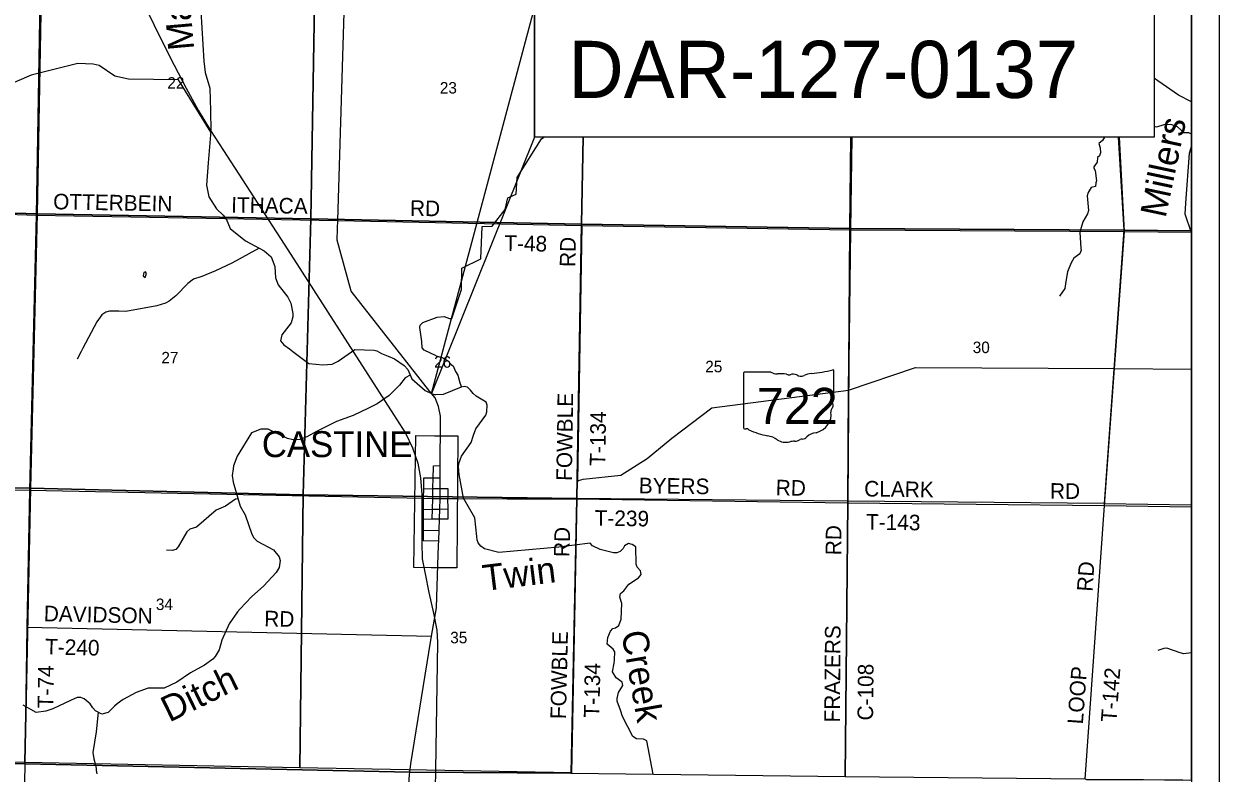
# Model space of a CAD drawing. Extents: x 0 to 1391, y -24 to 440.
# Drawn here: x 242.9 to 330, y 319.8 to 374.5 of the extents above; entities that cross this region are included whole.
import ezdxf

# ---------------------------------------------------------------- set-up
doc = ezdxf.new("R2010")
doc.units = 0
for name, color, linetype in [('GM_X_City_Street', 7, 'Continuous'), ('GM_X_Corporation', 7, 'Continuous'), ('GM_X_Corporation_Text', 7, 'Continuous'), ('GM_X_County_Road', 7, 'Continuous'), ('GM_X_County_Road_Text', 7, 'Continuous'), ('GM_X_Major_River', 7, 'Continuous'), ('GM_X_Major_River_Text', 7, 'Continuous'), ('GM_X_Minor_Lake', 7, 'Continuous'), ('GM_X_Minor_River', 7, 'Continuous'), ('GM_X_Minor_River_Text', 7, 'Continuous'), ('GM_X_Rail_Line', 7, 'Continuous'), ('GM_X_Section_Text', 7, 'Continuous'), ('GM_X_State_Location', 7, 'Continuous'), ('GM_X_State_Route', 7, 'Continuous'), ('GM_X_State_Shield', 7, 'Continuous'), ('GM_X_Township_Road', 7, 'Continuous'), ('GM_X_Township_Road_Text', 7, 'Continuous'), ('GM_X_US_Location', 7, 'Continuous'), ('GM_X_US_Route', 7, 'Continuous'), ('SH_Data', 7, 'Continuous'), ('SH_Text', 7, 'Continuous')]:
    doc.layers.add(name, color=color, linetype=linetype)

msp = doc.modelspace()

# ---------------------------------------------------------------- linework, layer by layer
at = {"layer": 'GM_X_City_Street'}
for p, q in [((273.186, 339.084), (273.784, 339.09)), ((271.997, 337.518), (273.132, 337.55)), ((271.989, 336.769), (273.106, 336.783))]:
    msp.add_line(p, q, dxfattribs=at)
for points in [[(272.667, 339.853), (272.684, 340.569), (272.703, 341.364), (272.722, 342.121), (272.725, 342.245), (273.219, 342.25)], [(272.008, 339.866), (272.015, 340.563), (272.022, 341.363)], [(272.022, 341.363), (272.703, 341.364), (273.217, 341.365)], [(271.989, 336.769), (271.997, 337.518), (272.007, 338.35), (272.007, 339.058), (272.008, 339.866)], [(272.015, 340.563), (272.684, 340.569), (273.215, 340.573)], [(272.631, 338.364), (272.648, 339.072), (272.667, 339.853)], [(273.161, 338.376), (273.786, 338.369), (273.784, 339.09), (273.781, 339.841)], [(273.215, 340.573), (273.763, 340.581), (273.781, 339.841)], [(272.007, 339.058), (272.648, 339.072), (273.186, 339.084)], [(272.007, 338.35), (272.631, 338.364), (273.161, 338.376)]]:
    msp.add_lwpolyline(points, dxfattribs=at)
at = {"layer": 'GM_X_Corporation'}
for points in [[(328, 319.315), (328, 418), (192, 418), (192, 321.564), (192.576, 321.541), (192.664, 321.541), (192.727, 321.547), (192.779, 321.557), (192.829, 321.575), (220.578, 320.983), (223.103, 320.888), (242.96, 320.5), (270.99, 319.899), (282.746, 319.815)], [(303.268, 375.642), (303.268, 379.55), (303.387, 396.347), (303.371, 399.65), (303.511, 418), (192, 418), (192, 321.564), (192.576, 321.541), (192.664, 321.541), (192.727, 321.547), (192.779, 321.557), (192.829, 321.575), (220.578, 320.983), (223.103, 320.888), (242.96, 320.5), (270.99, 319.899), (282.746, 319.815), (282.759, 319.815), (302.742, 319.575), (302.926, 339.542), (302.977, 347.773), (303.13, 359.466), (303.222, 366.207)], [(303.222, 366.207), (303.13, 359.466), (302.977, 347.773), (302.926, 339.542), (302.742, 319.575), (320.232, 319.401), (320.28, 319.374), (320.324, 319.361), (320.375, 319.355), (320.47, 319.355), (321.557, 319.363), (321.681, 319.364), (322.004, 319.36), (323.626, 319.346), (324.492, 319.344), (326.017, 319.331), (327.358, 319.321), (328, 319.315), (328, 418), (303.511, 418), (303.371, 399.65), (303.387, 396.347), (303.268, 379.55), (303.268, 375.642)], [(283.626, 366.207), (283.516, 359.849), (263.777, 360.241), (264.126, 380.236), (283.862, 379.958), (283.788, 375.642)], [(322.635, 366.207), (323.057, 359.423), (328, 359.363), (328, 379.272), (321.821, 379.279), (322.048, 375.642)], [(303.142, 366.207), (303.087, 359.538), (283.516, 359.849), (283.626, 366.207)], [(322.635, 366.207), (323.057, 359.423), (303.087, 359.538), (303.142, 366.207)], [(282.746, 319.815), (270.99, 319.899), (242.96, 320.5), (223.103, 320.888), (220.578, 320.983), (192.829, 321.575), (192.779, 321.557), (192.727, 321.547), (192.664, 321.541), (192.576, 321.541), (192, 321.564), (192, 282)], [(282.746, 319.815), (270.99, 319.899), (242.96, 320.5), (223.103, 320.888), (220.578, 320.983), (192.829, 321.575), (192.779, 321.557), (192.727, 321.547), (192.664, 321.541), (192.576, 321.541), (192, 321.564), (192, 282)]]:
    msp.add_lwpolyline(points, dxfattribs=at)
for points in [[(224.18, 381.198), (244.192, 380.606), (243.843, 360.611), (223.71, 361.213)], [(244.192, 380.606), (264.126, 380.236), (263.777, 360.241), (243.843, 360.611)], [(243.843, 360.611), (243.335, 340.597), (223.296, 341.022), (223.71, 361.213)], [(263.777, 360.241), (263.221, 340.122), (243.335, 340.597), (243.843, 360.611)], [(283.516, 359.849), (283.173, 339.862), (263.221, 340.122), (263.777, 360.241)], [(303.087, 359.538), (302.928, 339.645), (283.173, 339.862), (283.516, 359.849)], [(323.057, 359.423), (321.616, 339.483), (302.928, 339.645), (303.087, 359.538)], [(328, 339.397), (328, 359.363), (323.057, 359.423), (321.616, 339.483)], [(272.552, 334.804), (271.292, 334.823), (271.447, 344.451), (272.798, 344.431), (274.492, 344.42), (274.426, 334.792)], [(223.296, 341.022), (243.335, 340.597), (242.933, 320.587), (222.855, 320.955)], [(243.335, 340.597), (263.221, 340.122), (262.987, 320.196), (242.933, 320.587)], [(263.221, 340.122), (283.173, 339.862), (282.775, 319.835), (262.987, 320.196)]]:
    msp.add_lwpolyline(points, close=True, dxfattribs=at)
at = {"layer": 'GM_X_County_Road'}
msp.add_lwpolyline([(302.747, 319.564), (302.931, 339.532), (302.982, 347.762), (303.135, 359.455), (303.181, 366.207)], dxfattribs=at)
at = {"layer": 'GM_X_Major_River'}
msp.add_lwpolyline([(288.73, 319.747), (288.288, 322.185), (288.04, 322.296), (287.532, 322.312), (287.27, 322.499), (286.508, 323.956), (286.35, 324.407), (286.119, 325.064), (286.107, 325.254), (286.214, 325.708), (286.526, 326.204), (286.477, 326.455), (286.036, 326.767), (285.786, 327.212), (285.888, 327.841), (285.923, 328.091), (285.956, 328.668), (285.816, 328.868), (285.39, 329.233), (285.437, 329.718), (285.627, 330.163), (285.79, 330.358), (286.003, 330.414), (286.226, 330.585), (286.416, 331.045), (286.459, 332.185), (286.316, 332.651), (286.366, 332.923), (286.597, 333.125), (286.978, 333.612), (287.668, 334.063), (287.877, 334.31), (287.814, 334.585), (287.584, 334.847), (287.504, 335.054), (287.489, 336.324), (287.22, 336.504), (286.933, 336.578), (286.657, 336.4), (286.562, 336.204), (286.323, 335.973), (286.094, 335.886), (285.844, 335.89), (284.878, 336.12), (284.33, 336.389), (284.16, 336.59), (281.858, 336.289), (277.494, 335.919), (276.445, 336.189), (276.183, 336.377), (275.983, 336.624), (275.919, 336.845), (275.886, 337.089), (275.751, 338.438), (274.906, 339.868), (274.604, 341.593), (274.554, 342.164), (274.574, 342.415), (274.765, 342.929), (275.481, 343.943), (275.635, 344.466), (275.731, 344.738), (275.81, 344.935), (276.548, 345.926), (276.621, 346.183), (276.645, 346.662), (276.566, 346.885), (275.847, 347.316), (275.607, 347.503), (275.43, 347.75), (275.207, 347.975), (274.95, 348.018), (274.743, 347.979)], dxfattribs=at)
at = {"layer": 'GM_X_Minor_Lake'}
for points in [[(251.726, 356.376), (251.619, 356.324), (251.57, 356.081), (251.713, 355.981)], [(251.713, 355.981), (251.808, 356.269), (251.726, 356.376)]]:
    msp.add_lwpolyline(points, dxfattribs=at)
at = {"layer": 'GM_X_Minor_River'}
msp.add_line((328, 359.044), (327.98, 359.238), dxfattribs=at)
for points in [[(255.765, 375.409), (255.985, 371.746), (256.084, 370.914), (256.409, 369.78), (256.463, 368.12), (256.491, 366.666), (256.291, 364.336), (256.186, 362.702), (256.337, 361.846), (256.912, 360.978), (257.393, 360.516), (257.613, 360.251), (257.912, 359.535), (259.026, 358.644), (260.387, 357.922), (260.89, 357.475), (261.151, 356.767), (261.212, 355.95), (261.41, 355.427), (262.099, 354.525), (262.314, 354.092), (262.476, 353.349), (262.477, 353.105), (262.343, 352.675), (261.658, 351.779), (261.578, 351.339), (261.805, 351.051), (262.237, 350.757), (262.482, 350.576), (263.627, 349.706), (264.648, 349.61), (265.348, 349.66), (265.779, 349.877), (266.993, 350.721), (268.396, 350.667), (268.599, 350.624)], [(256.483, 366.572), (254.133, 370.38), (250.5, 370.437), (249.494, 370.649), (248.344, 371.432), (247.921, 371.529), (246.791, 371.59), (243.396, 370.732), (240.159, 369.347)], [(328, 366.435), (327.784, 366.521), (327.428, 366.515), (327.243, 366.718), (326.961, 366.961), (326.473, 367.134), (325.973, 367.116), (325.43, 366.933), (325.272, 366.982)], [(272.997, 353.077), (273.514, 353.121), (273.882, 352.97), (274.072, 352.989), (274.763, 355.107), (274.784, 356.652), (276.183, 357.334), (276.279, 359.698), (276.999, 359.716), (277.954, 360.923), (278.151, 361.779), (278.747, 362.057), (278.822, 363.272), (280.608, 366.075), (280.776, 366.207)], [(321.646, 366.207), (321.51, 365.97), (321.231, 365.734), (321.337, 365.427), (321.358, 365.069), (321.269, 364.85), (321.137, 364.724), (321.106, 364.375), (320.87, 364.047), (320.875, 363.955), (320.954, 363.786), (321.064, 363.022), (321.014, 362.871), (320.992, 362.605), (320.68, 362.537), (320.459, 362.178), (320.384, 361.921), (320.47, 360.846), (320.396, 360.612), (320.07, 360.027), (319.846, 359.279), (319.929, 358.075), (319.934, 357.976), (319.836, 357.697), (319.404, 357.373), (319.206, 357.051), (318.954, 356.388), (318.83, 355.683), (318.748, 355.16), (318.362, 354.599)], [(327.98, 359.238), (327.527, 360.592), (327.572, 361.383), (327.835, 365.028), (328, 365.517)], [(260.019, 358.117), (258.025, 357.019), (256.833, 356.464), (255.843, 356.034), (255.23, 355.837), (254.82, 355.528), (253.952, 354.63), (253.464, 354.247), (253.179, 354.094), (252.559, 353.905), (250.294, 353.494), (249.786, 353.508), (249.096, 353.504), (248.836, 353.442), (248.542, 353.237), (248.179, 352.736), (247.17, 350.813), (247.042, 350.573), (246.738, 350.002)], [(272.929, 350.266), (272.042, 350.658), (271.901, 350.851), (271.884, 351.3), (271.725, 352.315), (271.758, 352.498), (271.958, 352.678), (272.997, 353.077)], [(268.599, 350.624), (268.935, 350.417), (269.423, 350.221), (269.872, 350.026), (270.595, 349.549), (270.853, 349.26), (271.152, 348.574), (272.123, 347.732), (272.639, 347.474), (272.86, 347.424)], [(272.929, 350.266), (273.301, 350.164), (273.758, 349.908), (274.048, 349.598), (274.166, 349.524), (274.338, 349.121), (274.494, 348.855), (274.645, 348.292), (274.764, 347.983)], [(271.03, 348.854), (270.661, 348.656), (270.245, 348.126), (269.495, 347.354), (268.613, 346.745), (267.99, 346.442), (266.875, 345.908), (265.664, 345.468), (264.195, 344.738), (263.485, 344.339), (262.972, 344.147), (262.486, 344.129), (262.078, 344.217), (260.664, 344.918), (260.148, 344.916), (259.465, 344.63), (258.416, 342.944), (258.154, 342.228), (258.11, 342.008), (258.059, 341.537), (258.121, 341.033), (258.642, 339.298), (258.988, 338.649), (259.474, 337.258), (259.633, 336.98), (259.861, 336.737), (261.051, 336.111), (261.469, 335.598), (261.537, 335.33), (261.478, 334.821), (261.248, 334.447), (260.364, 333.474), (259.461, 332.669), (258.633, 331.794), (258.445, 331.578), (257.837, 330.705), (257.297, 329.525), (257.103, 328.815), (256.801, 328.329), (256.644, 328.135), (256.04, 327.688), (255.016, 327.13), (254.019, 326.457), (253.089, 326.004), (252.209, 326.027), (251.935, 326.004), (251.047, 325.702), (250.1, 325.18), (249.666, 324.864), (249.464, 324.695), (249.019, 324.231), (248.547, 324.116), (248.08, 324.366), (247.898, 324.578), (247.701, 324.865), (247.248, 325.227), (247.008, 325.332), (246.75, 325.331), (246.252, 325.124), (244.975, 324.497), (244.462, 324.329), (243.754, 324.242), (242.82, 324.776)], [(274.743, 347.979), (273.439, 347.444), (272.86, 347.424)], [(258.48, 339.837), (258.284, 339.81), (257.557, 339.282), (256.888, 338.988), (255.458, 337.755), (254.954, 337.624), (254.752, 337.431), (254.122, 336.33), (253.942, 336.129), (253.674, 336.052), (253.261, 336.074)], [(328, 328.576), (327.96, 328.6), (327.42, 328.522), (327.172, 328.59), (326.187, 328.927), (325.967, 328.902), (325.539, 328.761)], [(248.27, 324.265), (248.131, 322.823), (247.901, 321.331), (247.964, 320.851), (248.08, 320.389)], [(248.08, 320.389), (248.105, 320.313), (248.122, 320.13), (248.14, 320), (248.167, 319.878), (248.179, 319.778)]]:
    msp.add_lwpolyline(points, dxfattribs=at)
at = {"layer": 'GM_X_Rail_Line'}
for points in [[(238.027, 404.003), (244.526, 390.518), (252.745, 373.576), (253.82, 371.455), (254.704, 369.774), (255.571, 368.177), (256.476, 366.691), (257.419, 365.224), (262.101, 357.987), (269.815, 345.966), (270.674, 344.606), (271.192, 343.55), (271.576, 342.434), (271.787, 341.356), (271.88, 340.154), (271.887, 336.624), (271.911, 335.453), (272.116, 334.347), (272.385, 332.985), (272.717, 331.486), (272.974, 330.255), (273.021, 329.336), (272.865, 320.047)], [(272.865, 320.047), (272.85, 318.696), (272.598, 303.67), (272.597, 299.77), (272.571, 299.576)]]:
    msp.add_lwpolyline(points, dxfattribs=at)
at = {"layer": 'GM_X_State_Route'}
for p, q in [((274.43, 339.84), (278.093, 339.838)), ((278.093, 339.838), (283.169, 339.835))]:
    msp.add_line(p, q, dxfattribs=at)
for points in [[(328, 368.78), (327.039, 369.282), (325.531, 370.309), (325.272, 370.501)], [(302.982, 347.762), (307.87, 349.412), (322.381, 349.321), (328, 349.284)], [(283.24, 341.093), (283.3, 341.155), (283.637, 341.259), (286.383, 341.55), (288.293, 342.765), (290.098, 344.249), (293.024, 346.468), (302.982, 347.762)], [(198.629, 341.416), (223.214, 340.895), (243.304, 340.47), (270.804, 339.892)], [(283.169, 339.835), (283.206, 341.059), (283.24, 341.093)], [(270.804, 339.892), (272.008, 339.866), (272.667, 339.853), (273.213, 339.841)], [(273.213, 339.841), (273.781, 339.841), (274.41, 339.84), (274.43, 339.84)]]:
    msp.add_lwpolyline(points, dxfattribs=at)
at = {"layer": 'GM_X_State_Shield'}
for p, q in [((295.328, 349.004), (295.328, 345.001)), ((297.323, 349.073), (295.393, 349.073)), ((301.92, 347.078), (301.92, 349.172)), ((301.919, 347.079), (301.92, 347.078))]:
    msp.add_line(p, q, dxfattribs=at)
for centre, major_axis, start_param, end_param in [((295.404, 349.012), (0.0764, 0), 1.712693, 3.28349), ((297.783, 349.537), (0.741, 0), 4.042523, 4.731795), ((298.029, 346.826), (2.659, 0), 1.404758, 1.657858), ((298.632, 349.033), (0.214, 0), 3.836095, 5.185415), ((298.946, 348.571), (0.444, 0), 0.950623, 2.079405), ((299.519, 349.205), (0.534, 0), 4.081561, 5.145723), ((300.463, 347.85), (1.406, 0), 1.699011, 2.107814), ((299.572, 354.529), (6.99, 0), 4.814394, 5.042369), ((301.847, 349.181), (0.0734, 0), 6.141152, 7.989035), ((301.903, 346.925), (0.114, 0), 1.883978, 3.671073), ((301.18, 346.66), (0.682, 0), 5.934695, 6.695948), ((301.841, 347.07), (0.0785, 0), 5.05454, 6.418171), ((299.963, 345.936), (1.748, 0), 5.101752, 6.440018), ((302.183, 346.202), (0.496, 0), 2.387724, 3.262537), ((295.404, 344.993), (0.077, 0), 3.00124, 4.508301), ((295.416, 345.402), (0.588, 0), 4.665946, 4.897461), ((295.536, 344.771), (0.212, 0), 0.519207, 1.627899), ((298.213, 348.367), (5.048, 0), 4.195997, 4.488961), ((296.708, 343.203), (1.579, 0), 0.823519, 1.323587), ((299.551, 344.063), (0.15, 0), 1.147584, 2.315152), ((299.487, 344.614), (0.565, 0), 4.937069, 5.64225), ((300.701, 343.878), (0.958, 0), 1.647645, 2.488434), ((298.416, 344.751), (1.002, 0), 4.026481, 4.996735), ((298.995, 343.367), (0.824, 0), 1.495662, 1.94098), ((299.068, 344.451), (0.534, 0), 4.691044, 5.507374)]:
    msp.add_ellipse(centre, major_axis=major_axis, ratio=0.8, start_param=start_param, end_param=end_param, dxfattribs=at)
at = {"layer": 'GM_X_Township_Road'}
for p, q in [((223.639, 361.178), (243.777, 360.525)), ((243.777, 360.525), (265.747, 360.123)), ((283.24, 341.093), (283.557, 359.769)), ((282.764, 319.805), (283.169, 339.835)), ((283.169, 339.835), (302.931, 339.532)), ((320.236, 319.39), (321.648, 339.34)), ((243.094, 330.463), (272.579, 329.81))]:
    msp.add_line(p, q, dxfattribs=at)
for points in [[(242.964, 320.489), (243.094, 330.463), (243.304, 340.47), (243.777, 360.525), (244.121, 380.516), (244.384, 400.368)], [(321.648, 339.34), (322.381, 349.321), (323.108, 359.326), (322.735, 366.207)], [(265.747, 360.123), (283.557, 359.769), (303.135, 359.455)], [(303.135, 359.455), (323.108, 359.326), (328, 359.268)], [(283.169, 339.835), (283.206, 341.059), (283.24, 341.093)], [(302.931, 339.532), (321.648, 339.34), (328, 339.247)], [(242.941, 319.108), (242.964, 320.489)]]:
    msp.add_lwpolyline(points, dxfattribs=at)
at = {"layer": 'GM_X_US_Route'}
for p, q in [((273.222, 343.248), (273.225, 344.451)), ((273.044, 335.017), (273.093, 336.424))]:
    msp.add_line(p, q, dxfattribs=at)
for points in [[(265.729, 359.525), (265.729, 359.545), (265.747, 360.123), (266.353, 380.126), (266.897, 400.139), (267.381, 418)], [(266.697, 355.048), (266.691, 355.068), (265.704, 358.705), (265.729, 359.525)], [(272.467, 347.654), (266.718, 354.971), (266.697, 355.048)], [(273.225, 344.451), (273.229, 345.854), (273.099, 346.573), (272.837, 347.183), (272.467, 347.654)], [(273.093, 336.424), (273.106, 336.783), (273.132, 337.55), (273.161, 338.376), (273.186, 339.084), (273.213, 339.841), (273.215, 340.573), (273.217, 341.365), (273.219, 342.25), (273.222, 343.248)], [(270.994, 319.888), (271.063, 320.508), (272.374, 328.62), (272.579, 329.81), (272.934, 331.864), (273.044, 335.017)], [(270.771, 315.354), (270.772, 315.375), (270.836, 316.94), (270.871, 317.61), (270.912, 318.529), (270.959, 319.386), (270.978, 319.691), (270.994, 319.888)]]:
    msp.add_lwpolyline(points, dxfattribs=at)
at = {"layer": 'SH_Data'}
for p, q in [((330, 420), (330, 280)), ((330, 420), (330, 280)), ((328, 418), (328, 282))]:
    msp.add_line(p, q, dxfattribs=at)
at = {"layer": 'SH_Text'}
for points in [[(272.588, 347.5), (280.096, 375.642), (280.096, 366.207)], [(280.096, 375.642), (325.272, 375.642), (325.272, 366.207), (280.096, 366.207)]]:
    msp.add_lwpolyline(points, close=True, dxfattribs=at)

# ---------------------------------------------------------------- texts
at = {"layer": 'GM_X_Corporation_Text'}
msp.add_text('CASTINE', height=1.8939, rotation=0.00001, dxfattribs=at).set_placement((260.211, 342.867))
at = {"layer": 'GM_X_County_Road_Text'}
for s, rotation, p in [('RD', 89.50587, (302.449, 335.709)), ('FRAZERS', 89.53047, (302.349, 323.509)), ('C-108', 89.44913, (304.77, 323.653))]:
    msp.add_text(s, height=1.1364, rotation=rotation, dxfattribs=at).set_placement(p)
at = {"layer": 'GM_X_Major_River_Text'}
for s, height, rotation, p in [('Twin', 1.8941, 7.01837, (276.425, 333.101)), ('Creek', 1.8944, 279.98958, (286.416, 330.068))]:
    msp.add_text(s, height=height, rotation=rotation, dxfattribs=at).set_placement(p)
at = {"layer": 'GM_X_Minor_River_Text'}
for s, height, rotation, p in [('Maple', 1.894, 95.00028, (255.284, 372.62)), ('Millers', 1.8962, 77.99807, (326.092, 360.258)), ('Ditch', 1.894, 26.00784, (253.466, 323.497))]:
    msp.add_text(s, height=height, rotation=rotation, dxfattribs=at).set_placement(p)
at = {"layer": 'GM_X_Section_Text'}
for s, p in [('22', (253.321, 369.746)), ('23', (273.188, 369.39)), ('30', (312.038, 350.457)), ('27', (252.888, 349.707)), ('26', (272.771, 349.39)), ('25', (292.538, 349.057)), ('34', (252.488, 331.715)), ('35', (273.946, 329.29))]:
    msp.add_text(s, height=0.8371, rotation=0.00001, dxfattribs=at).set_placement(p)
at = {"layer": 'GM_X_State_Location'}
msp.add_text('722', height=0.00379, rotation=0.00001, dxfattribs=at).set_placement((297.213, 346.461))
for s in ['s', 'r']:
    msp.add_text(s, height=0.00379, dxfattribs=at).set_placement((298.55, 346.737))
at = {"layer": 'GM_X_State_Shield'}
msp.add_text('722', height=2.6367, dxfattribs=at).set_placement((296.308, 345.284))
at = {"layer": 'GM_X_Township_Road_Text'}
for s, rotation, p in [('OTTERBEIN', 358.88607, (244.988, 360.952)), ('ITHACA', 359.09043, (257.97, 360.702)), ('RD', 359.01089, (271.004, 360.469)), ('T-48', 358.93967, (277.876, 357.917)), ('RD', 89.01231, (283.066, 356.73)), ('FOWBLE', 89.16498, (282.816, 341.129)), ('T-134', 89.15739, (285.252, 342.226)), ('BYERS', 359.14814, (287.686, 340.236)), ('RD', 359.01184, (297.67, 340.085)), ('CLARK', 359.18741, (304.119, 340.002)), ('RD', 359.50542, (317.667, 339.836)), ('T-239', 359.1574, (284.467, 337.867)), ('T-143', 359.15794, (304.25, 337.583)), ('RD', 88.51842, (282.633, 335.567)), ('RD', 86.05513, (320.767, 333.036)), ('DAVIDSON', 358.68306, (244.306, 330.902)), ('RD', 358.51842, (260.374, 330.535)), ('T-240', 358.59621, (244.398, 328.484)), ('FOWBLE', 88.66399, (282.382, 323.749)), ('T-74', 89.29273, (245.002, 324.548)), ('T-134', 88.87677, (284.818, 323.867)), ('LOOP', 85.78284, (320.067, 323.355)), ('T-142', 85.79478, (322.513, 323.511))]:
    msp.add_text(s, height=1.1364, rotation=rotation, dxfattribs=at).set_placement(p)
at = {"layer": 'GM_X_US_Location'}
for s in ['0', '/']:
    msp.add_text(s, height=0.00379, dxfattribs=at).set_placement((268.645, 352.562))
msp.add_text('127', height=0.00379, rotation=0.00001, dxfattribs=at).set_placement((267.479, 351.778))
at = {"layer": 'SH_Text'}
msp.add_text('DAR-127-0137', height=4.16667, dxfattribs=at).set_placement((282.568, 369.067))

doc.saveas('drawing.dxf')
